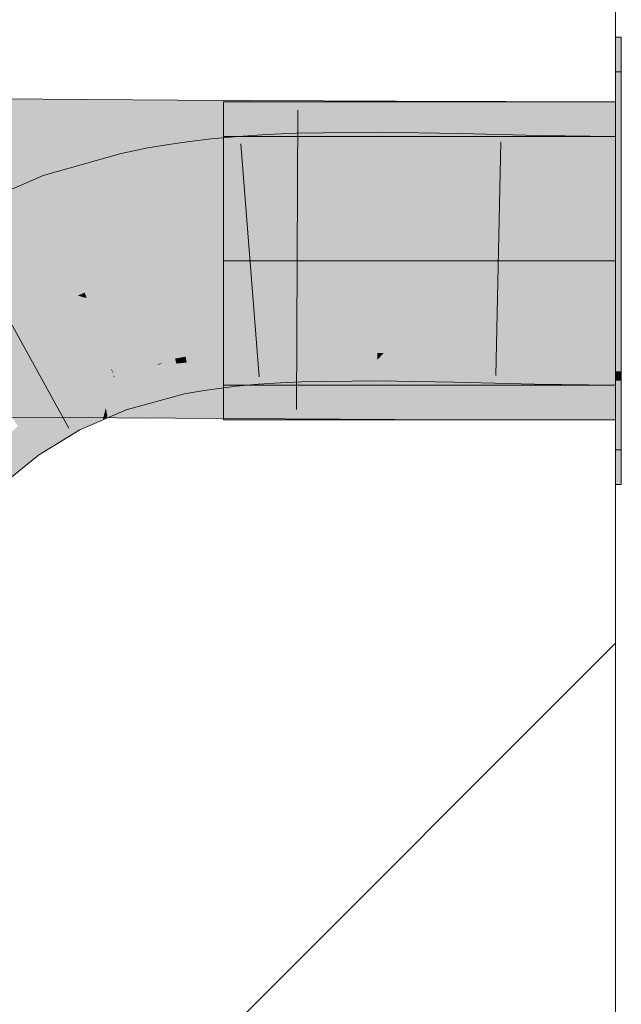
# Model space of a CAD drawing. Extents: x -620 to 300, y 62 to 1112.
# Tile 275 of 286: x 240.468 to 241.073, y 857.531 to 858.521. Entities that reach past the tile are written whole.
import ezdxf
from ezdxf.lldxf.tags import DXFTag

# ---------------------------------------------------------------- set-up
doc = ezdxf.new("R2010")
doc.units = 0
doc.layers.get('0').update_dxf_attribs({"lineweight": 13})
doc.layers.add('E_Detail_Linie_Text_Bem', color=7, linetype='Continuous', lineweight=13)
for name, color, linetype, lineweight, true_color in [('E_Detail_Wandschraffur', 7, 'Continuous', 5, 0xc0c0c0), ('E_Leerrohr 25-A06G9SFR8I', 7, 'Continuous', 9, 0xff8000), ('E_Leerrohr 25-Shading', 7, 'Continuous', 9, 0xff8000), ('E_Leerrohr 32-A06G9SFT8I', 7, 'Continuous', 9, 0x00b300), ('E_Leerrohr 32-Shading', 7, 'Continuous', 9, 0x00b300)]:
    doc.layers.add(name, color=color, linetype=linetype, lineweight=lineweight, true_color=true_color)
tags = doc.linetypes.add('fein_strichliert', pattern=[4, 1, -2, 1]).pattern_tags.tags
tags[8:9] = [DXFTag(74, 4), DXFTag(75, 0), DXFTag(340, '0'), DXFTag(46, 0.0), DXFTag(50, 0.0), DXFTag(44, 0.0), DXFTag(45, 0.0)]
tags[6:7] = [DXFTag(74, 4), DXFTag(75, 0), DXFTag(340, '0'), DXFTag(46, 0.0), DXFTag(50, 0.0), DXFTag(44, 0.0), DXFTag(45, 0.0)]
tags[4:5] = [DXFTag(74, 4), DXFTag(75, 0), DXFTag(340, '0'), DXFTag(46, 0.0), DXFTag(50, 0.0), DXFTag(44, 0.0), DXFTag(45, 0.0)]
tags = doc.linetypes.add('STRICHPUNKT2-A06G9SFS8I', pattern=[12.7, 6.35, -3.175, 0, -3.175]).pattern_tags.tags
tags[10:11] = [DXFTag(74, 4), DXFTag(75, 0), DXFTag(340, '0'), DXFTag(46, 0.0), DXFTag(50, 0.0), DXFTag(44, 0.0), DXFTag(45, 0.0)]
tags[8:9] = [DXFTag(74, 4), DXFTag(75, 0), DXFTag(340, '0'), DXFTag(46, 0.0), DXFTag(50, 0.0), DXFTag(44, 0.0), DXFTag(45, 0.0)]
tags[6:7] = [DXFTag(74, 4), DXFTag(75, 0), DXFTag(340, '0'), DXFTag(46, 0.0), DXFTag(50, 0.0), DXFTag(44, 0.0), DXFTag(45, 0.0)]
tags[4:5] = [DXFTag(74, 4), DXFTag(75, 0), DXFTag(340, '0'), DXFTag(46, 0.0), DXFTag(50, 0.0), DXFTag(44, 0.0), DXFTag(45, 0.0)]

# ---------------------------------------------------------------- blocks, each defined once
blk = doc.blocks.new('Shading-A06G9S0W8I', base_point=(238.89949, 753.65686))
at = {"layer": 'E_Leerrohr 25-Shading', "color": 31, "true_color": 0xecb67f}
for points in [[(241.07272, 858.31146), (241.07272, 858.46893), (241.06673, 858.31146), (241.06673, 858.46893)], [(241.07272, 858.31146), (241.07272, 858.46893), (241.06673, 858.31146), (241.06673, 858.46893)], [(241.07272, 858.31146), (241.07272, 858.46893), (241.06673, 858.31146), (241.06673, 858.46893)], [(240.67271, 858.40393), (240.67271, 858.27893), (241.06673, 858.40393), (241.06673, 858.27893)], [(240.67271, 858.40393), (240.67271, 858.27893), (241.06673, 858.40393), (241.06673, 858.27893)], [(240.67271, 858.40393), (240.67271, 858.27893), (241.06673, 858.40393), (241.06673, 858.27893)], [(241.07272, 858.29395), (241.07272, 858.31146), (241.06673, 858.29395), (241.06673, 858.31146)], [(241.07272, 858.29395), (241.07272, 858.31146), (241.06673, 858.29395), (241.06673, 858.31146)], [(241.07272, 858.29395), (241.07272, 858.31146), (241.06673, 858.29395), (241.06673, 858.31146)], [(241.06673, 858.29395), (241.06673, 858.27893), (241.07272, 858.29395), (241.07272, 858.27893)], [(241.06673, 858.29395), (241.06673, 858.27893), (241.07272, 858.29395), (241.07272, 858.27893)], [(241.06673, 858.29395), (241.06673, 858.27893), (241.07272, 858.29395), (241.07272, 858.27893)], [(240.67271, 858.27893), (240.67271, 858.15393), (241.06673, 858.27893), (241.06673, 858.15393)], [(240.67271, 858.27893), (240.67271, 858.15393), (241.06673, 858.27893), (241.06673, 858.15393)], [(240.67271, 858.27893), (240.67271, 858.15393), (241.06673, 858.27893), (241.06673, 858.15393)], [(241.07272, 858.27893), (241.06673, 858.27893), (241.07272, 858.21838), (241.06673, 858.21838)], [(241.07272, 858.27893), (241.06673, 858.27893), (241.07272, 858.21838), (241.06673, 858.21838)], [(241.07272, 858.27893), (241.06673, 858.27893), (241.07272, 858.21838), (241.06673, 858.21838)], [(241.06673, 858.21838), (241.06673, 858.08893), (241.07272, 858.21838), (241.07272, 858.08893)], [(241.06673, 858.21838), (241.06673, 858.08893), (241.07272, 858.21838), (241.07272, 858.08893)], [(241.06673, 858.21838), (241.06673, 858.08893), (241.07272, 858.21838), (241.07272, 858.08893)]]:
    blk.add_solid(points, dxfattribs=at)
at = {"layer": 'E_Leerrohr 25-Shading', "color": 43, "true_color": 0xd7ab7f}
for points in [[(240.71587, 858.40601), (240.68771, 858.40411), (240.71718, 858.38275), (240.68968, 858.37958)], [(240.74594, 858.40735), (240.71587, 858.40601), (240.74641, 858.38501), (240.71718, 858.38275)], [(240.82764, 858.40845), (240.74594, 858.40735), (240.82759, 858.3869), (240.74641, 858.38501)], [(240.91032, 858.40704), (240.82764, 858.40845), (240.90984, 858.38452), (240.82759, 858.3869)], [(240.99039, 858.40497), (240.91032, 858.40704), (240.98991, 858.38098), (240.90984, 858.38452)], [(241.06673, 858.40393), (240.99039, 858.40497), (241.06673, 858.37921), (240.98991, 858.38098)], [(240.61833, 858.39062), (240.61749, 858.39606), (240.59792, 858.3847), (240.5965, 858.39258)], [(240.63898, 858.39557), (240.63853, 858.39905), (240.61833, 858.39062), (240.61749, 858.39606)], [(240.64212, 858.37122), (240.63898, 858.39557), (240.62206, 858.36633), (240.61833, 858.39062)], [(240.6602, 858.39984), (240.66003, 858.40155), (240.63898, 858.39557), (240.63853, 858.39905)], [(240.66272, 858.37531), (240.6602, 858.39984), (240.64212, 858.37122), (240.63898, 858.39557)], [(240.68614, 858.40393), (240.66003, 858.40155), (240.6602, 858.39984)], [(240.68968, 858.37958), (240.68771, 858.40411), (240.6602, 858.39984), (240.68614, 858.40393)], [(240.68968, 858.37958), (240.6602, 858.39984), (240.66272, 858.37531)], [(240.56963, 858.38702), (240.49138, 858.36487), (240.5726, 858.37579), (240.50023, 858.33984)], [(240.59792, 858.3847), (240.5965, 858.39258), (240.5726, 858.37579), (240.56963, 858.38702)], [(240.62206, 858.36633), (240.61833, 858.39062), (240.60228, 858.36066), (240.59792, 858.3847)], [(240.74641, 858.38501), (240.74672, 858.37073), (240.82759, 858.3869), (240.82756, 858.37183)], [(240.82759, 858.3869), (240.82756, 858.37183), (240.90984, 858.38452), (240.90955, 858.37042)], [(240.50023, 858.33984), (240.50357, 858.33032), (240.5726, 858.37579), (240.57893, 858.35162)], [(240.60228, 858.36066), (240.59792, 858.3847), (240.57875, 858.35236), (240.5726, 858.37579)], [(240.64212, 858.37122), (240.6432, 858.36273), (240.66272, 858.37531), (240.66377, 858.36511)], [(240.66272, 858.37531), (240.66377, 858.36511), (240.68968, 858.37958), (240.69063, 858.36761)], [(240.68968, 858.37958), (240.69063, 858.36761), (240.71718, 858.38275), (240.71794, 858.36945)], [(240.71718, 858.38275), (240.71794, 858.36945), (240.74641, 858.38501), (240.74672, 858.37073)], [(240.90984, 858.38452), (240.90955, 858.37042), (240.98991, 858.38098), (240.98967, 858.36841)], [(240.98991, 858.38098), (240.98967, 858.36841), (241.06673, 858.37921), (241.06673, 858.36731)], [(240.60228, 858.36066), (240.60301, 858.35651), (240.62206, 858.36633), (240.62305, 858.35986)], [(240.62206, 858.36633), (240.62305, 858.35986), (240.64212, 858.37122), (240.6432, 858.36273)], [(240.49138, 858.36487), (240.41327, 858.33099), (240.46945, 858.31555), (240.4301, 858.29852)], [(240.49138, 858.36487), (240.46945, 858.31555), (240.50023, 858.33984)], [(240.57875, 858.35236), (240.57893, 858.35162), (240.60228, 858.36066), (240.60301, 858.35651)], [(240.46945, 858.31555), (240.50357, 858.33032), (240.50023, 858.33984)], [(240.66589, 858.1864), (240.66577, 858.18738), (240.64998, 858.18463), (240.64989, 858.18518)], [(240.68201, 858.18781), (240.68185, 858.18927), (240.66589, 858.1864), (240.66577, 858.18738)], [(240.66629, 858.18341), (240.68236, 858.18439), (240.66589, 858.1864), (240.68201, 858.18781)], [(240.70474, 858.1908), (240.7047, 858.19141), (240.68187, 858.18903), (240.68185, 858.18927)], [(240.68201, 858.18781), (240.70488, 858.18903), (240.68187, 858.18903), (240.70474, 858.1908)], [(240.68236, 858.18439), (240.7052, 858.185), (240.68201, 858.18781), (240.70488, 858.18903)], [(240.72815, 858.18964), (240.72797, 858.19293), (240.70488, 858.18903), (240.7047, 858.19141)], [(240.7052, 858.185), (240.72842, 858.185), (240.70488, 858.18903), (240.72815, 858.18964)], [(240.75063, 858.1897), (240.75053, 858.19403), (240.72815, 858.18964), (240.72797, 858.19293)], [(240.72842, 858.185), (240.75073, 858.18457), (240.72815, 858.18964), (240.75063, 858.1897)], [(240.82722, 858.19104), (240.82724, 858.19507), (240.75056, 858.19238), (240.75053, 858.19403)], [(240.75063, 858.1897), (240.82722, 858.18671), (240.75056, 858.19238), (240.82722, 858.19104)], [(240.82722, 858.1864), (240.82722, 858.18671), (240.75073, 858.18457), (240.75063, 858.1897)], [(240.90576, 858.19373), (240.82724, 858.19507), (240.90556, 858.18408), (240.82722, 858.1864)], [(240.98618, 858.19165), (240.90576, 858.19373), (240.98596, 858.18054), (240.90556, 858.18408)], [(241.06673, 858.19055), (240.98618, 858.19165), (241.06673, 858.17871), (240.98596, 858.18054)], [(240.58142, 858.16888), (240.58177, 858.16626), (240.61182, 858.17731), (240.59471, 858.16907)], [(240.60851, 858.17499), (240.60237, 858.17072), (240.62437, 858.17889), (240.62523, 858.17566)], [(240.60851, 858.17499), (240.61182, 858.17731), (240.60548, 858.17426)], [(240.62392, 858.18066), (240.61182, 858.17731), (240.62437, 858.17889), (240.60851, 858.17499)], [(240.63495, 858.1803), (240.63454, 858.18262), (240.62437, 858.17889), (240.62392, 858.18066)], [(240.62523, 858.17566), (240.6356, 858.1767), (240.62437, 858.17889), (240.63495, 858.1803)], [(240.64998, 858.18463), (240.64989, 858.18518), (240.63457, 858.18237), (240.63454, 858.18262)], [(240.63495, 858.1803), (240.65036, 858.18207), (240.63457, 858.18237), (240.64998, 858.18463)], [(240.6356, 858.1767), (240.65099, 858.1781), (240.63495, 858.1803), (240.65036, 858.18207)], [(240.65225, 858.1698), (240.65099, 858.1781), (240.63762, 858.16559), (240.6356, 858.1767)], [(240.65036, 858.18207), (240.66629, 858.18341), (240.64998, 858.18463), (240.66589, 858.1864)], [(240.65099, 858.1781), (240.66685, 858.17902), (240.65036, 858.18207), (240.66629, 858.18341)], [(240.66757, 858.17346), (240.66685, 858.17902), (240.65225, 858.1698), (240.65099, 858.1781)], [(240.66685, 858.17902), (240.68285, 858.1795), (240.66629, 858.18341), (240.68236, 858.18439)], [(240.68315, 858.17664), (240.68285, 858.1795), (240.66757, 858.17346), (240.66685, 858.17902)], [(240.68285, 858.1795), (240.7056, 858.18018), (240.68236, 858.18439), (240.7052, 858.185)], [(240.7056, 858.18018), (240.68285, 858.1795), (240.70189, 858.17957)], [(240.68285, 858.1795), (240.68315, 858.17664), (240.70189, 858.17957)], [(240.68315, 858.17664), (240.68559, 858.15283), (240.7056, 858.18018), (240.70761, 858.15491)], [(240.72855, 858.1828), (240.72842, 858.185), (240.7056, 858.18018), (240.7052, 858.185)], [(240.72855, 858.1828), (240.7056, 858.18018), (240.72995, 858.15814), (240.70757, 858.15552)], [(240.72842, 858.185), (240.72855, 858.1828), (240.74895, 858.18445)], [(240.75073, 858.18457), (240.72842, 858.185), (240.74895, 858.18445)], [(240.75073, 858.18457), (240.72855, 858.1828), (240.75127, 858.15985), (240.72995, 858.15814)], [(240.82721, 858.17944), (240.82722, 858.1864), (240.75073, 858.18439), (240.75073, 858.18457)], [(240.82716, 858.16162), (240.82721, 858.17944), (240.75127, 858.15985), (240.75073, 858.18439)], [(240.90503, 858.15936), (240.90529, 858.17151), (240.82716, 858.16162), (240.82721, 858.17944)], [(240.82721, 858.17944), (240.83382, 858.18616), (240.82722, 858.1864)], [(240.82721, 858.17944), (240.90529, 858.17151), (240.83382, 858.18616), (240.90549, 858.18079)], [(240.90549, 858.18079), (240.90556, 858.18408), (240.83382, 858.18616)], [(240.90529, 858.17151), (240.9856, 858.16254), (240.90549, 858.18079), (240.98582, 858.17389)], [(240.98582, 858.17389), (240.98596, 858.18054), (240.90549, 858.18079), (240.90556, 858.18408)], [(240.98582, 858.17389), (241.02264, 858.17969), (240.98596, 858.18054)], [(240.98582, 858.17389), (241.06673, 858.16809), (241.02264, 858.17969), (241.06673, 858.17749)], [(241.06673, 858.17749), (241.06673, 858.17871), (241.02264, 858.17969)], [(240.58142, 858.16888), (240.56245, 858.16364), (240.5815, 858.16833)], [(240.56245, 858.16364), (240.56299, 858.16217), (240.5815, 858.16833), (240.58177, 858.16626)], [(240.58177, 858.16626), (240.5822, 858.16296), (240.59471, 858.16907)], [(240.5822, 858.16296), (240.58301, 858.1571), (240.59473, 858.16907), (240.60237, 858.17072)], [(240.60237, 858.17072), (240.58301, 858.1571), (240.62523, 858.17566), (240.6286, 858.1629)], [(240.59473, 858.16907), (240.60237, 858.17072), (240.60548, 858.17426), (240.60851, 858.17499)], [(240.63762, 858.16559), (240.6356, 858.1767), (240.6286, 858.1629), (240.62523, 858.17566)], [(240.63762, 858.16559), (240.64107, 858.14655), (240.65225, 858.1698), (240.65546, 858.14899)], [(240.65225, 858.1698), (240.65546, 858.14899), (240.66757, 858.17346), (240.67046, 858.15106)], [(240.66757, 858.17346), (240.67046, 858.15106), (240.68315, 858.17664), (240.68559, 858.15283)], [(240.98547, 858.15582), (240.9856, 858.16254), (240.90503, 858.15936), (240.90529, 858.17151)], [(241.06673, 858.15466), (241.06673, 858.16809), (240.9856, 858.16254), (240.98582, 858.17389)], [(240.51138, 858.14154), (240.5491, 858.15662), (240.54887, 858.15778)], [(240.5491, 858.15662), (240.56197, 858.16174), (240.54887, 858.15778), (240.56245, 858.16364)], [(240.55551, 858.15918), (240.5491, 858.15662), (240.55763, 858.14862), (240.55162, 858.14392)], [(240.55763, 858.14862), (240.55891, 858.14966), (240.55551, 858.15918), (240.56197, 858.16174)], [(240.55891, 858.14966), (240.56554, 858.15491), (240.56197, 858.16174), (240.56299, 858.16217)], [(240.56299, 858.16217), (240.56245, 858.16364), (240.56197, 858.16174)], [(240.56299, 858.16217), (240.56554, 858.15491), (240.58177, 858.16626), (240.5822, 858.16296)], [(240.56554, 858.15491), (240.58301, 858.1571), (240.5822, 858.16296)], [(240.57233, 858.13568), (240.57465, 858.12915), (240.6286, 858.1629), (240.63322, 858.14526)], [(240.58499, 858.14178), (240.6286, 858.1629), (240.58301, 858.1571)], [(240.6286, 858.1629), (240.63322, 858.14526), (240.63762, 858.16559), (240.64107, 858.14655)], [(240.70757, 858.15552), (240.70761, 858.15491), (240.72995, 858.15814), (240.73004, 858.15637)], [(240.72995, 858.15814), (240.73004, 858.15637), (240.75127, 858.15985), (240.75131, 858.15741)], [(240.75127, 858.15985), (240.75131, 858.15741), (240.82716, 858.16162), (240.82716, 858.15845)], [(240.82716, 858.16162), (240.82716, 858.15845), (240.90503, 858.15936), (240.90498, 858.1571)], [(240.90503, 858.15936), (240.90498, 858.1571), (240.98547, 858.15582), (240.98546, 858.15503)], [(240.9856, 858.16254), (240.98546, 858.15503), (241.06673, 858.15466), (241.06673, 858.15393)], [(240.5491, 858.15662), (240.51138, 858.14154), (240.55162, 858.14392), (240.52217, 858.12067)], [(240.55418, 858.13098), (240.55891, 858.14966), (240.55162, 858.14392)], [(240.55582, 858.12262), (240.55891, 858.14966), (240.55418, 858.13098)], [(240.55582, 858.12262), (240.57233, 858.13568), (240.55891, 858.14966), (240.56554, 858.15491)], [(240.57233, 858.13568), (240.58499, 858.14178), (240.56554, 858.15491), (240.58301, 858.1571)], [(240.51138, 858.14154), (240.46545, 858.11346), (240.49541, 858.08893), (240.48663, 858.08356)], [(240.51138, 858.14154), (240.49541, 858.08893), (240.52217, 858.12067)], [(240.52821, 858.10901), (240.55162, 858.14392), (240.52217, 858.12067)], [(240.52821, 858.10901), (240.55113, 858.11896), (240.55162, 858.14392), (240.55418, 858.13098)], [(240.55113, 858.11896), (240.57465, 858.12915), (240.57233, 858.13568)], [(240.55113, 858.11896), (240.55582, 858.12262), (240.55418, 858.13098)], [(240.49541, 858.08893), (240.52821, 858.10901), (240.52217, 858.12067)], [(240.42996, 858.07574), (240.45071, 858.05444), (240.46574, 858.11304), (240.48663, 858.08356)]]:
    blk.add_solid(points, dxfattribs=at)
at = {"layer": 'E_Leerrohr 25-Shading', "color": 31, "true_color": 0xfabd7f}
for points in [[(240.69101, 858.33856), (240.69063, 858.36761), (240.66634, 858.34015), (240.66377, 858.36511)], [(240.71794, 858.36945), (240.69063, 858.36761), (240.71977, 858.33716), (240.69296, 858.33844)], [(240.69296, 858.33844), (240.69063, 858.36761), (240.69101, 858.33856)], [(240.74672, 858.37073), (240.71794, 858.36945), (240.74747, 858.3363), (240.71977, 858.33716)], [(240.82756, 858.37183), (240.74672, 858.37073), (240.8275, 858.33551), (240.74747, 858.3363)], [(240.90955, 858.37042), (240.82756, 858.37183), (240.90881, 858.33649), (240.8275, 858.33551)], [(240.98967, 858.36841), (240.90955, 858.37042), (240.98906, 858.33795), (240.90881, 858.33649)], [(241.06673, 858.36731), (240.98967, 858.36841), (241.06673, 858.33868), (240.98906, 858.33795)], [(240.60489, 858.34619), (240.60301, 858.35651), (240.57944, 858.34973), (240.57893, 858.35162)], [(240.62552, 858.34381), (240.62305, 858.35986), (240.60489, 858.34619), (240.60301, 858.35651)], [(240.64589, 858.34186), (240.6432, 858.36273), (240.62552, 858.34381), (240.62305, 858.35986)], [(240.66634, 858.34015), (240.66377, 858.36511), (240.64589, 858.34186), (240.6432, 858.36273)], [(240.59555, 858.28851), (240.57893, 858.35162), (240.51289, 858.30396), (240.50357, 858.33032)], [(240.61584, 858.28577), (240.60489, 858.34619), (240.59555, 858.28851), (240.57944, 858.34973)], [(240.63477, 858.28357), (240.62552, 858.34381), (240.61584, 858.28577), (240.60489, 858.34619)], [(240.65363, 858.28174), (240.64589, 858.34186), (240.63477, 858.28357), (240.62552, 858.34381)], [(240.6725, 858.28021), (240.66634, 858.34015), (240.65363, 858.28174), (240.64589, 858.34186)], [(240.6918, 858.27893), (240.69101, 858.33856), (240.67268, 858.27844), (240.66634, 858.34015)], [(240.69766, 858.27948), (240.69296, 858.33844), (240.6918, 858.27893), (240.69101, 858.33856)], [(240.69296, 858.33844), (240.69766, 858.27948), (240.71977, 858.33716), (240.72296, 858.28119)], [(240.71977, 858.33716), (240.72296, 858.28119), (240.74747, 858.3363), (240.74863, 858.28241)], [(240.74747, 858.3363), (240.74863, 858.28241), (240.8275, 858.33551), (240.82739, 858.28345)], [(240.8275, 858.33551), (240.82739, 858.28345), (240.90881, 858.33649), (240.90765, 858.2821)], [(240.90881, 858.33649), (240.90765, 858.2821), (240.98906, 858.33795), (240.98792, 858.28003)], [(240.98906, 858.33795), (240.98792, 858.28003), (241.06673, 858.33868), (241.06673, 858.27893)], [(240.51022, 858.30469), (240.50357, 858.33032), (240.46945, 858.31555)], [(240.51289, 858.30396), (240.50357, 858.33032), (240.51022, 858.30469)], [(240.44992, 858.26019), (240.46945, 858.31555), (240.4301, 858.29852)], [(240.44992, 858.26019), (240.51959, 858.26855), (240.46945, 858.31555), (240.51022, 858.30469)], [(240.51959, 858.26855), (240.52518, 858.26923), (240.51022, 858.30469), (240.51289, 858.30396)], [(240.59908, 858.27509), (240.59555, 858.28851), (240.52518, 858.26923), (240.51289, 858.30396)], [(240.59908, 858.27509), (240.61758, 858.27618), (240.59555, 858.28851), (240.61584, 858.28577)], [(240.61758, 858.27618), (240.63577, 858.27704), (240.61584, 858.28577), (240.63477, 858.28357)], [(240.63577, 858.27704), (240.61758, 858.27618), (240.63623, 858.27411), (240.61865, 858.27026)], [(240.63577, 858.27704), (240.65414, 858.27777), (240.63477, 858.28357), (240.65363, 858.28174)], [(240.65384, 858.27777), (240.63577, 858.27704), (240.63623, 858.27411)], [(240.65414, 858.27777), (240.65384, 858.27777), (240.63647, 858.27252), (240.63623, 858.27411)], [(240.65414, 858.27777), (240.63647, 858.27252), (240.6545, 858.27502)], [(240.65414, 858.27777), (240.67268, 858.27844), (240.65363, 858.28174), (240.6725, 858.28021)], [(240.65414, 858.27777), (240.6545, 858.27502), (240.67268, 858.27844), (240.67281, 858.27722)], [(240.67281, 858.27722), (240.6545, 858.27502), (240.67867, 858.22021), (240.66136, 858.22162)], [(240.67268, 858.27844), (240.67281, 858.27722), (240.6918, 858.27893)], [(240.69766, 858.27948), (240.67281, 858.27722), (240.70251, 858.21869), (240.67867, 858.22021)], [(240.72304, 858.2796), (240.72296, 858.28119), (240.69769, 858.27911), (240.69766, 858.27948)], [(240.69774, 858.27856), (240.72318, 858.27734), (240.69769, 858.27911), (240.72304, 858.2796)], [(240.72658, 858.21753), (240.72318, 858.27734), (240.70251, 858.21869), (240.69774, 858.27856)], [(240.74867, 858.27997), (240.74863, 858.28241), (240.72304, 858.2796), (240.72296, 858.28119)], [(240.72318, 858.27734), (240.74875, 858.27649), (240.72304, 858.2796), (240.74867, 858.27997)], [(240.75005, 858.21674), (240.74875, 858.27649), (240.72658, 858.21753), (240.72318, 858.27734)], [(240.82739, 858.28027), (240.82739, 858.28345), (240.74867, 858.27997), (240.74863, 858.28241)], [(240.74875, 858.27649), (240.82738, 858.27576), (240.74867, 858.27997), (240.82739, 858.28027)], [(240.82727, 858.216), (240.82738, 858.27576), (240.75005, 858.21674), (240.74875, 858.27649)], [(240.90627, 858.21698), (240.90755, 858.27673), (240.82727, 858.216), (240.82738, 858.27576)], [(240.82738, 858.27576), (240.90755, 858.27673), (240.82739, 858.28027), (240.90761, 858.27985)], [(240.90761, 858.27985), (240.90765, 858.2821), (240.82739, 858.28027), (240.82739, 858.28345)], [(240.98671, 858.21844), (240.98788, 858.2782), (240.90627, 858.21698), (240.90755, 858.27673)], [(240.90755, 858.27673), (240.98788, 858.2782), (240.90761, 858.27985), (240.9879, 858.27924)], [(240.9879, 858.27924), (240.98792, 858.28003), (240.90761, 858.27985), (240.90765, 858.2821)], [(241.06673, 858.27893), (240.98792, 858.28003), (241.06673, 858.21918), (240.98671, 858.21844)], [(240.52597, 858.24396), (240.51959, 858.26855), (240.46228, 858.23633), (240.44992, 858.26019)], [(240.533, 858.24701), (240.52518, 858.26923), (240.52597, 858.24396), (240.51959, 858.26855)], [(240.59908, 858.27509), (240.52518, 858.26923), (240.60019, 858.27087), (240.533, 858.24701)], [(240.533, 858.24701), (240.60143, 858.26617), (240.60019, 858.27087)], [(240.61719, 858.27612), (240.59908, 858.27509), (240.60019, 858.27087)], [(240.61758, 858.27618), (240.61719, 858.27612), (240.60143, 858.26617), (240.60019, 858.27087)], [(240.61758, 858.27618), (240.60143, 858.26617), (240.61877, 858.26959)], [(240.61877, 858.26959), (240.60143, 858.26617), (240.62679, 858.22534), (240.61165, 858.22729)], [(240.61865, 858.27026), (240.61877, 858.26959), (240.63623, 858.27411), (240.63647, 858.27252)], [(240.63647, 858.27252), (240.61877, 858.26959), (240.64403, 858.22333), (240.62679, 858.22534)], [(240.6545, 858.27502), (240.63647, 858.27252), (240.66136, 858.22162), (240.64403, 858.22333)], [(240.60143, 858.26617), (240.533, 858.24701), (240.61165, 858.22729), (240.53494, 858.24158)], [(240.533, 858.24701), (240.52597, 858.24396), (240.53494, 858.24158)], [(240.51411, 858.24255), (240.46228, 858.23633), (240.47073, 858.22003)], [(240.55103, 858.18878), (240.52597, 858.24396), (240.47662, 858.20862), (240.47073, 858.22003)], [(240.52597, 858.24396), (240.51411, 858.24255), (240.47073, 858.22003)], [(240.53494, 858.24158), (240.52597, 858.24396), (240.55383, 858.18805), (240.55103, 858.18878)], [(240.61174, 858.2005), (240.61165, 858.22729), (240.54782, 858.20508), (240.53494, 858.24158)], [(240.47073, 858.22003), (240.46228, 858.23633), (240.46082, 858.21393), (240.44914, 858.2121)], [(240.62679, 858.22534), (240.61165, 858.22729), (240.6315, 858.19934), (240.61884, 858.20001)], [(240.61884, 858.20001), (240.61165, 858.22729), (240.61174, 858.2005)], [(240.47662, 858.20862), (240.47073, 858.22003), (240.46082, 858.21393)], [(240.64748, 858.20087), (240.64403, 858.22333), (240.63106, 858.20178), (240.62679, 858.22534)], [(240.66415, 858.20001), (240.66136, 858.22162), (240.64748, 858.20087), (240.64403, 858.22333)], [(240.68082, 858.19928), (240.67867, 858.22021), (240.66415, 858.20001), (240.66136, 858.22162)], [(240.70415, 858.19836), (240.70251, 858.21869), (240.68082, 858.19928), (240.67867, 858.22021)], [(240.72771, 858.19757), (240.72658, 858.21753), (240.70415, 858.19836), (240.70251, 858.21869)], [(240.75047, 858.19684), (240.75005, 858.21674), (240.72771, 858.19757), (240.72658, 858.21753)], [(240.82727, 858.216), (240.82724, 858.19507), (240.90627, 858.21698), (240.90576, 858.19373)], [(240.90627, 858.21698), (240.90576, 858.19373), (240.98671, 858.21844), (240.98618, 858.19165)], [(240.98671, 858.21844), (240.98618, 858.19165), (241.06673, 858.21918), (241.06673, 858.19055)], [(240.44489, 858.20422), (240.47662, 858.20862), (240.46082, 858.21393)], [(240.44489, 858.20422), (240.47415, 858.17664), (240.47662, 858.20862), (240.4942, 858.17468)], [(240.55959, 858.16992), (240.55103, 858.18878), (240.4942, 858.17468), (240.47662, 858.20862)], [(240.82727, 858.216), (240.75005, 858.21674), (240.82724, 858.19507), (240.75047, 858.19684)], [(240.47415, 858.17664), (240.44489, 858.20422), (240.45201, 858.17877)], [(240.61182, 858.17731), (240.61174, 858.2005), (240.55383, 858.18805), (240.54782, 858.20508)], [(240.62392, 858.18066), (240.61884, 858.20001), (240.61182, 858.17731), (240.61174, 858.2005)], [(240.61884, 858.20001), (240.62392, 858.18066), (240.6315, 858.19934), (240.63454, 858.18262)], [(240.64784, 858.19849), (240.64748, 858.20087), (240.6315, 858.19934), (240.63106, 858.20178)], [(240.64784, 858.19849), (240.6315, 858.19934), (240.64914, 858.19), (240.63326, 858.18964)], [(240.66444, 858.19775), (240.66415, 858.20001), (240.64784, 858.19849), (240.64748, 858.20087)], [(240.66444, 858.19775), (240.64784, 858.19849), (240.66537, 858.19049), (240.64914, 858.19)], [(240.68105, 858.19708), (240.68082, 858.19928), (240.66444, 858.19775), (240.66415, 858.20001)], [(240.68105, 858.19708), (240.66444, 858.19775), (240.68167, 858.19104), (240.66537, 858.19049)], [(240.7043, 858.19629), (240.70415, 858.19836), (240.68105, 858.19708), (240.68082, 858.19928)], [(240.7043, 858.19629), (240.68105, 858.19708), (240.70465, 858.19189), (240.68167, 858.19104)], [(240.72781, 858.19556), (240.72771, 858.19757), (240.7043, 858.19629), (240.70415, 858.19836)], [(240.7505, 858.19501), (240.75047, 858.19684), (240.72781, 858.19556), (240.72771, 858.19757)], [(240.55383, 858.18805), (240.55103, 858.18878), (240.56024, 858.16992), (240.55959, 858.16992)], [(240.61182, 858.17731), (240.55383, 858.18805), (240.58142, 858.16888), (240.56024, 858.16992)], [(240.63326, 858.18964), (240.63454, 858.18262), (240.64914, 858.19), (240.64989, 858.18518)], [(240.64914, 858.19), (240.64989, 858.18518), (240.66537, 858.19049), (240.66577, 858.18738)], [(240.66537, 858.19049), (240.66577, 858.18738), (240.68167, 858.19104), (240.68185, 858.18927)], [(240.68167, 858.19104), (240.68185, 858.18927), (240.70465, 858.19189), (240.7047, 858.19141)], [(240.7043, 858.19629), (240.7047, 858.19141), (240.72781, 858.19556), (240.72797, 858.19293)], [(240.72781, 858.19556), (240.72797, 858.19293), (240.7505, 858.19501), (240.75053, 858.19403)], [(240.75047, 858.19684), (240.75053, 858.19403), (240.82724, 858.19507)], [(240.46957, 858.11597), (240.51138, 858.14154), (240.45201, 858.17877), (240.47415, 858.17664)], [(240.45291, 858.13116), (240.46957, 858.11597), (240.44261, 858.16864), (240.45523, 858.16724)], [(240.47415, 858.17664), (240.51138, 858.14154), (240.4942, 858.17468)], [(240.4942, 858.17468), (240.56245, 858.16364), (240.55959, 858.16992)], [(240.4942, 858.17468), (240.50073, 858.16211), (240.56245, 858.16364), (240.54887, 858.15778)], [(240.55959, 858.16992), (240.56245, 858.16364), (240.56024, 858.16992)], [(240.56024, 858.16992), (240.56245, 858.16364), (240.58142, 858.16888)], [(240.50073, 858.16211), (240.51138, 858.14154), (240.54887, 858.15778)], [(240.46957, 858.11597), (240.45291, 858.13116), (240.46545, 858.11346)]]:
    blk.add_solid(points, dxfattribs=at)
at = {"layer": 'E_Leerrohr 32-Shading', "color": 83, "true_color": 0x7fcb7f}
for points in [[(241.07272, 858.42194), (241.07272, 858.50397), (241.06673, 858.42181), (241.06673, 858.50397)], [(241.06673, 858.43896), (240.67271, 858.43896), (241.06673, 858.29645), (240.67271, 858.29645)], [(241.06673, 858.32892), (241.07272, 858.32892), (241.06673, 858.42181), (241.07272, 858.42194)], [(241.07272, 858.31146), (241.07272, 858.32892), (241.06673, 858.31146), (241.06673, 858.32892)], [(241.07272, 858.31146), (241.06673, 858.31146), (241.07272, 858.29645), (241.06673, 858.29645)], [(240.67271, 858.29645), (240.67271, 858.27893), (241.06673, 858.29645), (241.06673, 858.27893)], [(241.06673, 858.29645), (241.06673, 858.27893), (241.07272, 858.29645), (241.07272, 858.27893)], [(240.67271, 858.27893), (240.67271, 858.11896), (241.06673, 858.27893), (241.06673, 858.11896)], [(241.07272, 858.16779), (241.07272, 858.27893), (241.06673, 858.16779), (241.06673, 858.27893)], [(241.07272, 858.16486), (241.07272, 858.16779), (241.06673, 858.16492), (241.06673, 858.16779)], [(241.06673, 858.16254), (241.07272, 858.16241), (241.06673, 858.16492), (241.07272, 858.16486)], [(241.06673, 858.15863), (241.07272, 858.15863), (241.06673, 858.16254), (241.07272, 858.16241)], [(241.06673, 858.15863), (241.06673, 858.05396), (241.07272, 858.15863), (241.07272, 858.05396)]]:
    blk.add_solid(points, dxfattribs=at)
at = {"layer": 'E_Leerrohr 32-Shading', "color": 83, "true_color": 0x7fbd7f}
for points in [[(240.62613, 858.42059), (240.62625, 858.44061), (240.4055, 858.42322), (240.40564, 858.44214)], [(240.62613, 858.42059), (240.82991, 858.4187), (240.62625, 858.44061), (240.82803, 858.43951)], [(240.82991, 858.4187), (240.84651, 858.41858), (240.82803, 858.43951), (240.8466, 858.43945)], [(241.06673, 858.41772), (241.06673, 858.43896), (240.84651, 858.41858), (240.8466, 858.43945)], [(240.4055, 858.42322), (240.40533, 858.3985), (240.62613, 858.42059), (240.62598, 858.39587)], [(240.62613, 858.42059), (240.62598, 858.39587), (240.84651, 858.41858), (240.84642, 858.3938)], [(240.84651, 858.41858), (240.84642, 858.3938), (241.06673, 858.41772), (241.06673, 858.39301)], [(240.40533, 858.3985), (240.4053, 858.39532), (240.62598, 858.39587), (240.62596, 858.39374)], [(240.62598, 858.39587), (240.62596, 858.39374), (240.84642, 858.3938), (240.84642, 858.39258)], [(240.84642, 858.3938), (240.84642, 858.39258), (241.06673, 858.39301), (241.06673, 858.39209)], [(240.6244, 858.14307), (240.45522, 858.16724), (240.43695, 858.14526), (240.42326, 858.16754)], [(240.45045, 858.1673), (240.62454, 858.16559), (240.43916, 858.16876), (240.62456, 858.16748)], [(240.84555, 858.16394), (240.84555, 858.16632), (240.62454, 858.16559), (240.62456, 858.16748)], [(240.45522, 858.16724), (240.6244, 858.14307), (240.62444, 858.14807)], [(240.62454, 858.16559), (240.45522, 858.16724), (240.62444, 858.14807)], [(240.84555, 858.16394), (240.62454, 858.16559), (240.67363, 858.14258), (240.62444, 858.14807)], [(240.84555, 858.16394), (240.67363, 858.14258), (240.84546, 858.14099)], [(240.84555, 858.16394), (240.84546, 858.14099), (241.06673, 858.16309), (241.06673, 858.14014)], [(241.06673, 858.16309), (241.06673, 858.16583), (240.84555, 858.16394), (240.84555, 858.16632)], [(240.62444, 858.14807), (240.6244, 858.14307), (240.67363, 858.14258)], [(240.54185, 858.14404), (240.40358, 858.14569), (240.54767, 858.12274), (240.40344, 858.12445)], [(240.6244, 858.14307), (240.54185, 858.14404), (240.62427, 858.12183), (240.54767, 858.12274)], [(240.6244, 858.14307), (240.62427, 858.12183), (240.84546, 858.14099), (240.84538, 858.11975)], [(240.84546, 858.14099), (240.84538, 858.11945), (241.06673, 858.14014), (241.06673, 858.11896)], [(240.40344, 858.12445), (240.40343, 858.12219), (240.55582, 858.12262), (240.55612, 858.12109)], [(240.55612, 858.12109), (240.62427, 858.12061), (240.55582, 858.12262), (240.62427, 858.12183)], [(240.62427, 858.12061), (240.84538, 858.11945), (240.62427, 858.12183), (240.84538, 858.11975)]]:
    blk.add_solid(points, dxfattribs=at)
at = {"layer": 'E_Leerrohr 32-Shading', "color": 83, "true_color": 0x7fd57f}
for points in [[(240.62593, 858.38873), (240.62596, 858.39374), (240.40526, 858.38763), (240.4053, 858.39532)], [(240.40485, 858.32788), (240.62556, 858.32898), (240.40526, 858.38763), (240.62593, 858.38873)], [(240.62556, 858.32898), (240.84618, 858.32983), (240.62593, 858.38873), (240.84641, 858.38959)], [(240.84641, 858.38959), (240.84642, 858.39258), (240.62593, 858.38873), (240.62596, 858.39374)], [(240.84618, 858.32983), (241.06673, 858.33014), (240.84641, 858.38959), (241.06673, 858.38989)], [(241.06673, 858.38989), (241.06673, 858.39209), (240.84641, 858.38959), (240.84642, 858.39258)], [(240.40485, 858.32788), (240.40468, 858.30463), (240.57375, 858.32874), (240.47591, 858.3045)], [(240.47591, 858.3045), (240.6254, 858.3042), (240.57375, 858.32874), (240.62556, 858.32898)], [(240.6254, 858.3042), (240.84608, 858.30383), (240.62556, 858.32898), (240.84618, 858.32983)], [(240.84608, 858.30383), (241.06673, 858.30371), (240.84618, 858.32983), (241.06673, 858.33014)], [(240.40468, 858.30463), (240.40456, 858.28534), (240.6254, 858.3042), (240.62529, 858.28516)], [(240.6254, 858.3042), (240.62529, 858.28516), (240.84608, 858.30383), (240.84601, 858.28516)], [(240.84608, 858.30383), (240.84601, 858.28516), (241.06673, 858.30371), (241.06673, 858.28558)], [(240.4045, 858.27667), (240.40413, 858.22546), (240.62524, 858.27777), (240.62492, 858.22656)], [(240.4045, 858.27667), (240.62524, 858.27777), (240.40451, 858.27991), (240.62524, 858.27942)], [(240.62524, 858.27942), (240.62526, 858.28064), (240.40451, 858.27991), (240.40453, 858.28217)], [(240.40456, 858.28534), (240.40453, 858.28217), (240.62529, 858.28516), (240.62526, 858.28064)], [(240.62524, 858.27777), (240.62492, 858.22656), (240.84598, 858.27863), (240.84579, 858.22742)], [(240.84599, 858.27911), (240.84599, 858.27942), (240.62524, 858.27942), (240.62526, 858.28064)], [(240.62524, 858.27777), (240.84598, 858.27863), (240.62524, 858.27942), (240.84599, 858.27911)], [(240.62529, 858.28516), (240.62526, 858.28064), (240.84601, 858.28516), (240.84599, 858.27942)], [(241.06673, 858.22772), (241.06673, 858.27893), (240.84579, 858.22742), (240.84599, 858.27942)], [(240.84601, 858.28516), (240.84599, 858.27942), (241.06673, 858.28558), (241.06673, 858.27893)], [(240.62492, 858.22656), (240.62456, 858.16748), (240.84579, 858.22742), (240.84555, 858.16632)], [(240.84555, 858.16632), (241.06673, 858.16583), (240.84579, 858.22742), (241.06673, 858.22772)], [(240.40413, 858.22546), (240.40375, 858.16901), (240.62492, 858.22656), (240.62456, 858.16748)]]:
    blk.add_solid(points, dxfattribs=at)
blk = doc.blocks.new('Referenz-A06G9SFV8I')
at = {"layer": 'E_Detail_Linie_Text_Bem', "linetype": 'Continuous', "ltscale": 0.13}
blk.add_line((241.06672, 859.27885), (241.06672, 819.27885), dxfattribs=at)
at = {"layer": 'E_Detail_Wandschraffur', "linetype": 'fein_strichliert', "ltscale": 0.13}
blk.add_line((240.21866, 857.04641), (241.06672, 857.89447), dxfattribs=at)
at = {"layer": 'E_Leerrohr 25-A06G9SFR8I', "linetype": 'Continuous', "ltscale": 0.13}
for p, q in [((241.07272, 858.46895), (241.06672, 858.46895)), ((241.06672, 858.46895), (241.06672, 858.35765)), ((241.07272, 858.46895), (241.06672, 858.46895)), ((241.06672, 858.46895), (241.06672, 858.35765)), ((241.07272, 858.46895), (241.06672, 858.46895)), ((241.06672, 858.46895), (241.06672, 858.35765)), ((241.07272, 858.46895), (241.07272, 858.35765)), ((241.07272, 858.46895), (241.07272, 858.35765)), ((241.07272, 858.46895), (241.07272, 858.35765)), ((240.68772, 858.40409), (240.71586, 858.40599)), ((240.71586, 858.40599), (240.74594, 858.40735)), ((240.74594, 858.40735), (240.82763, 858.40844)), ((240.82763, 858.40844), (240.91032, 858.40706)), ((240.91032, 858.40706), (240.99038, 858.40499)), ((240.99038, 858.40499), (241.06672, 858.40395)), ((240.59649, 858.39256), (240.61749, 858.39607)), ((240.61749, 858.39607), (240.63854, 858.39903)), ((240.63854, 858.39903), (240.66003, 858.40154)), ((240.66003, 858.40154), (240.68772, 858.40409)), ((241.06672, 858.40395), (240.67272, 858.40395)), ((240.67272, 858.40395), (240.67272, 858.33072)), ((241.06672, 858.40395), (240.67272, 858.40395)), ((240.67272, 858.40395), (240.67272, 858.33072)), ((241.06672, 858.40395), (240.67272, 858.40395)), ((240.67272, 858.40395), (240.67272, 858.33072)), ((240.70832, 858.16245), (240.68994, 858.39673)), ((240.94661, 858.16354), (240.95143, 858.39849)), ((241.06672, 858.40395), (241.06672, 858.33072)), ((241.06672, 858.40395), (241.06672, 858.33072)), ((241.06672, 858.15395), (241.06672, 858.40395)), ((241.06672, 858.40395), (241.06672, 858.33072)), ((240.49138, 858.36487), (240.56962, 858.38705)), ((240.56962, 858.38705), (240.59649, 858.39256)), ((240.41326, 858.33101), (240.49138, 858.36487)), ((241.06672, 858.35765), (241.06672, 858.20025)), ((241.06672, 858.35765), (241.06672, 858.20025)), ((241.06672, 858.35765), (241.06672, 858.20025)), ((241.07272, 858.35765), (241.07272, 858.20025)), ((241.07272, 858.35765), (241.07272, 858.20025)), ((241.07272, 858.35765), (241.07272, 858.20025)), ((240.67272, 858.33072), (240.67272, 858.22717)), ((240.67272, 858.33072), (240.67272, 858.22717)), ((240.67272, 858.33072), (240.67272, 858.22717)), ((241.06672, 858.33072), (241.06672, 858.22717)), ((241.06672, 858.33072), (241.06672, 858.22717)), ((241.06672, 858.33072), (241.06672, 858.22717)), ((240.51689, 858.11065), (240.40344, 858.31645)), ((240.67272, 858.22717), (240.67272, 858.15395)), ((240.67272, 858.22717), (240.67272, 858.15395)), ((240.67272, 858.22717), (240.67272, 858.15395)), ((241.06672, 858.22717), (241.06672, 858.15395)), ((241.06672, 858.22717), (241.06672, 858.15395)), ((241.06672, 858.22717), (241.06672, 858.15395)), ((241.06672, 858.20025), (241.06672, 858.08895)), ((241.06672, 858.20025), (241.06672, 858.08895)), ((241.06672, 858.20025), (241.06672, 858.08895)), ((241.07272, 858.20025), (241.07272, 858.08895)), ((241.07272, 858.20025), (241.07272, 858.08895)), ((241.07272, 858.20025), (241.07272, 858.08895)), ((240.75132, 858.15741), (240.82716, 858.15844)), ((240.82716, 858.15844), (240.90499, 858.15711)), ((240.64106, 858.14657), (240.65545, 858.14897)), ((240.65545, 858.14897), (240.67045, 858.15107)), ((240.67045, 858.15107), (240.68559, 858.15285)), ((240.67272, 858.15395), (241.06672, 858.15395)), ((240.67272, 858.15395), (241.06672, 858.15395)), ((240.67272, 858.15395), (241.06672, 858.15395)), ((240.68559, 858.15285), (240.70761, 858.15488)), ((240.70761, 858.15488), (240.73004, 858.1564)), ((240.73004, 858.1564), (240.75132, 858.15741)), ((240.90499, 858.15711), (240.98545, 858.15504)), ((240.98545, 858.15504), (241.06672, 858.15395)), ((240.57464, 858.12914), (240.63323, 858.14528)), ((240.63323, 858.14528), (240.64106, 858.14657)), ((240.52821, 858.109), (240.57464, 858.12914)), ((240.48663, 858.08358), (240.52821, 858.109)), ((241.06672, 858.08895), (241.07272, 858.08895)), ((241.06672, 858.08895), (241.07272, 858.08895)), ((241.06672, 858.08895), (241.07272, 858.08895)), ((240.45071, 858.05442), (240.48663, 858.08358))]:
    blk.add_line(p, q, dxfattribs=at)
at = {"layer": 'E_Leerrohr 25-A06G9SFR8I', "linetype": 'STRICHPUNKT2-A06G9SFS8I', "lineweight": 5, "ltscale": 0.13}
blk.add_line((241.06672, 858.27895), (240.67272, 858.27895), dxfattribs=at)
blk.add_line((241.06672, 858.27895), (240.67272, 858.27895), dxfattribs=at)
blk.add_line((241.06672, 858.27895), (240.67272, 858.27895), dxfattribs=at)
at = {"layer": 'E_Leerrohr 32-A06G9SFT8I', "linetype": 'Continuous', "ltscale": 0.13}
for p, q in [((241.07272, 858.50395), (241.06672, 858.50395)), ((241.06672, 858.50395), (241.06672, 858.37214)), ((241.07272, 858.50395), (241.07272, 858.37214)), ((240.62625, 858.44063), (240.40563, 858.44217)), ((240.8466, 858.43943), (240.62625, 858.44063)), ((241.06672, 858.43895), (240.67272, 858.43895)), ((240.67272, 858.43895), (240.67272, 858.34522)), ((241.06672, 858.43895), (240.8466, 858.43943)), ((241.06672, 858.43895), (241.06672, 858.34522)), ((241.06672, 858.43895), (241.06672, 858.11895)), ((240.74746, 858.43037), (240.74599, 858.12957)), ((241.06672, 858.37214), (241.06672, 858.18575)), ((241.07272, 858.37214), (241.07272, 858.18575)), ((240.67272, 858.34522), (240.67272, 858.21267)), ((241.06672, 858.34522), (241.06672, 858.21267)), ((240.67272, 858.21267), (240.67272, 858.11895)), ((241.06672, 858.21267), (241.06672, 858.11895)), ((241.06672, 858.18575), (241.06672, 858.05395)), ((241.07272, 858.18575), (241.07272, 858.05395)), ((240.62426, 858.12063), (240.40342, 858.12217)), ((240.84538, 858.11943), (240.62426, 858.12063)), ((240.67272, 858.11895), (241.06672, 858.11895)), ((241.06672, 858.11895), (240.84538, 858.11943)), ((241.06672, 858.05395), (241.07272, 858.05395))]:
    blk.add_line(p, q, dxfattribs=at)
at = {"layer": 'E_Leerrohr 32-A06G9SFT8I', "linetype": 'STRICHPUNKT2-A06G9SFS8I', "lineweight": 5, "ltscale": 0.13}
blk.add_line((241.06672, 858.27895), (240.67272, 858.27895), dxfattribs=at)

msp = doc.modelspace()

# ---------------------------------------------------------------- block references
at = {"color": 8, "lineweight": 25, "ltscale": 0.25, "true_color": 0x808080}
msp.add_blockref('Referenz-A06G9SFV8I', (0, 0), dxfattribs=at)
msp.add_blockref('Shading-A06G9S0W8I', (238.89949, 753.65686))

doc.saveas('drawing.dxf')
